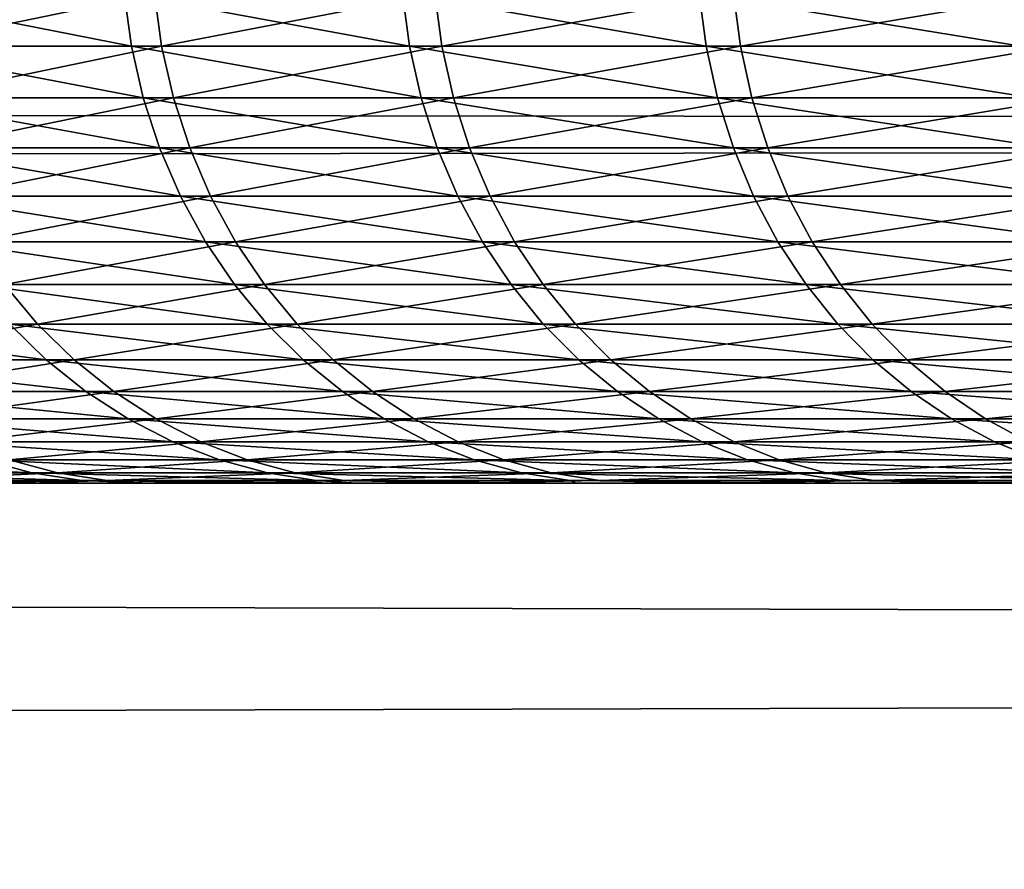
# Model space of a CAD drawing. Header units: millimetres. Extents: x -184 to 165, y -135 to 242.
# Tile 823 of 1056: x -108.002 to -107.548, y 0.022 to 0.414. Entities that reach past the tile are written whole.
import ezdxf

# ---------------------------------------------------------------- set-up
doc = ezdxf.new("R2010")
doc.units = ezdxf.units.MM
doc.header["$LTSCALE"] = 41.718519
for name, color, linetype in [('384', 7, 'CONTINUOUS'), ('386', 7, 'CONTINUOUS'), ('428', 7, 'CONTINUOUS'), ('440', 7, 'CONTINUOUS')]:
    doc.layers.add(name, color=color, linetype=linetype)

msp = doc.modelspace()

# ---------------------------------------------------------------- linework, layer by layer
at = {"layer": '384', "linetype": 'CONTINUOUS'}
for points in [[(-166.96832, 0.7076, 60), (-30.3233, 0.42605, 60), (-167.27284, 0.29533, 60), (-166.96832, 0.7076, 60)], [(-30.3233, 0.42605, 60), (-29.9692, -0.05802, 60), (-167.27284, 0.29533, 60), (-30.3233, 0.42605, 60)], [(-167.27284, 0.29533, 60), (-29.9692, -0.05802, 60), (-167.57487, -0.11876, 60), (-167.27284, 0.29533, 60)]]:
    msp.add_3dface(points, dxfattribs=at)
at = {"layer": '386', "linetype": 'CONTINUOUS'}
for points in [[(-30.22716, 0.29533, 63), (-30.53168, 0.7076, 63), (-167.1767, 0.42605, 63), (-30.22716, 0.29533, 63)], [(-30.22716, 0.29533, 63), (-167.1767, 0.42605, 63), (-167.5308, -0.05802, 63), (-30.22716, 0.29533, 63)], [(-29.92513, -0.11876, 63), (-30.22716, 0.29533, 63), (-167.5308, -0.05802, 63), (-29.92513, -0.11876, 63)]]:
    msp.add_3dface(points, dxfattribs=at)
at = {"layer": '428', "linetype": 'CONTINUOUS'}
for points in [[(-107.95383, 0.42584, 4.02293), (-108.07338, 0.42584, 3.73913), (-107.95056, 0.40154, 4.02149), (-107.95383, 0.42584, 4.02293)], [(-107.95056, 0.40154, 4.02149), (-108.07338, 0.42584, 3.73913), (-108.07006, 0.40154, 3.73779), (-107.95056, 0.40154, 4.02149)], [(-108.0604, 0.42584, -3.77115), (-107.93988, 0.42584, -4.05453), (-108.05709, 0.40154, -3.7698), (-108.0604, 0.42584, -3.77115)], [(-108.05709, 0.40154, -3.7698), (-107.93988, 0.42584, -4.05453), (-107.93661, 0.40154, -4.05308), (-108.05709, 0.40154, -3.7698)], [(-107.8256, 0.42584, 4.30292), (-107.95383, 0.42584, 4.02293), (-107.82238, 0.40154, 4.30138), (-107.8256, 0.42584, 4.30292)], [(-107.82238, 0.40154, 4.30138), (-107.95383, 0.42584, 4.02293), (-107.95056, 0.40154, 4.02149), (-107.82238, 0.40154, 4.30138)], [(-107.93988, 0.42584, -4.05453), (-107.81068, 0.42584, -4.33407), (-107.93661, 0.40154, -4.05308), (-107.93988, 0.42584, -4.05453)], [(-107.93661, 0.40154, -4.05308), (-107.81068, 0.42584, -4.33407), (-107.80746, 0.40154, -4.33252), (-107.93661, 0.40154, -4.05308)], [(-107.68881, 0.42584, 4.57882), (-107.8256, 0.42584, 4.30292), (-107.68564, 0.40154, 4.57718), (-107.68881, 0.42584, 4.57882)], [(-107.68564, 0.40154, 4.57718), (-107.8256, 0.42584, 4.30292), (-107.82238, 0.40154, 4.30138), (-107.68564, 0.40154, 4.57718)], [(-107.81068, 0.42584, -4.33407), (-107.67294, 0.42584, -4.6095), (-107.80746, 0.40154, -4.33252), (-107.81068, 0.42584, -4.33407)], [(-107.80746, 0.40154, -4.33252), (-107.67294, 0.42584, -4.6095), (-107.66977, 0.40154, -4.60785), (-107.80746, 0.40154, -4.33252)], [(-107.54359, 0.42584, 4.85038), (-107.68881, 0.42584, 4.57882), (-107.54047, 0.40154, 4.84865), (-107.54359, 0.42584, 4.85038)], [(-107.54047, 0.40154, 4.84865), (-107.68881, 0.42584, 4.57882), (-107.68564, 0.40154, 4.57718), (-107.54047, 0.40154, 4.84865)], [(-107.67294, 0.42584, -4.6095), (-107.52678, 0.42584, -4.88056), (-107.66977, 0.40154, -4.60785), (-107.67294, 0.42584, -4.6095)], [(-107.66977, 0.40154, -4.60785), (-107.52678, 0.42584, -4.88056), (-107.52367, 0.40154, -4.87881), (-107.66977, 0.40154, -4.60785)], [(-107.95056, 0.40154, 4.02149), (-108.07006, 0.40154, 3.73779), (-107.94513, 0.37771, 4.0191), (-107.95056, 0.40154, 4.02149)], [(-107.94513, 0.37771, 4.0191), (-108.07006, 0.40154, 3.73779), (-108.06456, 0.37771, 3.73557), (-107.94513, 0.37771, 4.0191)], [(-108.05709, 0.40154, -3.7698), (-107.93661, 0.40154, -4.05308), (-108.0516, 0.37771, -3.76756), (-108.05709, 0.40154, -3.7698)], [(-108.0516, 0.37771, -3.76756), (-107.93661, 0.40154, -4.05308), (-107.93119, 0.37771, -4.05068), (-108.0516, 0.37771, -3.76756)], [(-107.82238, 0.40154, 4.30138), (-107.95056, 0.40154, 4.02149), (-107.81702, 0.37771, 4.29882), (-107.82238, 0.40154, 4.30138)], [(-107.81702, 0.37771, 4.29882), (-107.95056, 0.40154, 4.02149), (-107.94513, 0.37771, 4.0191), (-107.81702, 0.37771, 4.29882)], [(-107.93661, 0.40154, -4.05308), (-107.80746, 0.40154, -4.33252), (-107.93119, 0.37771, -4.05068), (-107.93661, 0.40154, -4.05308)], [(-107.93119, 0.37771, -4.05068), (-107.80746, 0.40154, -4.33252), (-107.80211, 0.37771, -4.32995), (-107.93119, 0.37771, -4.05068)], [(-107.68564, 0.40154, 4.57718), (-107.82238, 0.40154, 4.30138), (-107.68036, 0.37771, 4.57446), (-107.68564, 0.40154, 4.57718)], [(-107.68036, 0.37771, 4.57446), (-107.82238, 0.40154, 4.30138), (-107.81702, 0.37771, 4.29882), (-107.68036, 0.37771, 4.57446)], [(-107.80746, 0.40154, -4.33252), (-107.66977, 0.40154, -4.60785), (-107.80211, 0.37771, -4.32995), (-107.80746, 0.40154, -4.33252)], [(-107.80211, 0.37771, -4.32995), (-107.66977, 0.40154, -4.60785), (-107.6645, 0.37771, -4.60512), (-107.80211, 0.37771, -4.32995)], [(-107.54047, 0.40154, 4.84865), (-107.68564, 0.40154, 4.57718), (-107.53528, 0.37771, 4.84577), (-107.54047, 0.40154, 4.84865)], [(-107.53528, 0.37771, 4.84577), (-107.68564, 0.40154, 4.57718), (-107.68036, 0.37771, 4.57446), (-107.53528, 0.37771, 4.84577)], [(-107.66977, 0.40154, -4.60785), (-107.52367, 0.40154, -4.87881), (-107.6645, 0.37771, -4.60512), (-107.66977, 0.40154, -4.60785)], [(-107.6645, 0.37771, -4.60512), (-107.52367, 0.40154, -4.87881), (-107.51848, 0.37771, -4.87592), (-107.6645, 0.37771, -4.60512)], [(-107.94513, 0.37771, 4.0191), (-108.06456, 0.37771, 3.73557), (-107.93758, 0.35458, 4.01579), (-107.94513, 0.37771, 4.0191)], [(-107.93758, 0.35458, 4.01579), (-108.06456, 0.37771, 3.73557), (-108.05691, 0.35458, 3.73249), (-107.93758, 0.35458, 4.01579)], [(-108.0516, 0.37771, -3.76756), (-107.93119, 0.37771, -4.05068), (-108.04396, 0.35458, -3.76445), (-108.0516, 0.37771, -3.76756)], [(-108.04396, 0.35458, -3.76445), (-107.93119, 0.37771, -4.05068), (-107.92365, 0.35458, -4.04733), (-108.04396, 0.35458, -3.76445)], [(-107.81702, 0.37771, 4.29882), (-107.94513, 0.37771, 4.0191), (-107.80957, 0.35458, 4.29527), (-107.81702, 0.37771, 4.29882)], [(-107.80957, 0.35458, 4.29527), (-107.94513, 0.37771, 4.0191), (-107.93758, 0.35458, 4.01579), (-107.80957, 0.35458, 4.29527)], [(-107.93119, 0.37771, -4.05068), (-107.80211, 0.37771, -4.32995), (-107.92365, 0.35458, -4.04733), (-107.93119, 0.37771, -4.05068)], [(-107.92365, 0.35458, -4.04733), (-107.80211, 0.37771, -4.32995), (-107.79468, 0.35458, -4.32638), (-107.92365, 0.35458, -4.04733)], [(-107.68036, 0.37771, 4.57446), (-107.81702, 0.37771, 4.29882), (-107.67303, 0.35458, 4.57069), (-107.68036, 0.37771, 4.57446)], [(-107.67303, 0.35458, 4.57069), (-107.81702, 0.37771, 4.29882), (-107.80957, 0.35458, 4.29527), (-107.67303, 0.35458, 4.57069)], [(-107.80211, 0.37771, -4.32995), (-107.6645, 0.37771, -4.60512), (-107.79468, 0.35458, -4.32638), (-107.80211, 0.37771, -4.32995)], [(-107.79468, 0.35458, -4.32638), (-107.6645, 0.37771, -4.60512), (-107.65718, 0.35458, -4.60132), (-107.79468, 0.35458, -4.32638)], [(-107.53528, 0.37771, 4.84577), (-107.68036, 0.37771, 4.57446), (-107.52807, 0.35458, 4.84176), (-107.53528, 0.37771, 4.84577)], [(-107.52807, 0.35458, 4.84176), (-107.68036, 0.37771, 4.57446), (-107.67303, 0.35458, 4.57069), (-107.52807, 0.35458, 4.84176)], [(-107.6645, 0.37771, -4.60512), (-107.51848, 0.37771, -4.87592), (-107.65718, 0.35458, -4.60132), (-107.6645, 0.37771, -4.60512)], [(-107.65718, 0.35458, -4.60132), (-107.51848, 0.37771, -4.87592), (-107.51129, 0.35458, -4.87189), (-107.65718, 0.35458, -4.60132)], [(-107.93758, 0.35458, 4.01579), (-108.05691, 0.35458, 3.73249), (-107.92798, 0.33237, 4.01157), (-107.93758, 0.35458, 4.01579)], [(-107.92798, 0.33237, 4.01157), (-108.05691, 0.35458, 3.73249), (-108.04719, 0.33237, 3.72857), (-107.92798, 0.33237, 4.01157)], [(-108.04396, 0.35458, -3.76445), (-107.92365, 0.35458, -4.04733), (-108.03425, 0.33237, -3.7605), (-108.04396, 0.35458, -3.76445)], [(-108.03425, 0.33237, -3.7605), (-107.92365, 0.35458, -4.04733), (-107.91407, 0.33237, -4.04308), (-108.03425, 0.33237, -3.7605)], [(-107.80957, 0.35458, 4.29527), (-107.93758, 0.35458, 4.01579), (-107.80012, 0.33237, 4.29077), (-107.80957, 0.35458, 4.29527)], [(-107.80012, 0.33237, 4.29077), (-107.93758, 0.35458, 4.01579), (-107.92798, 0.33237, 4.01157), (-107.80012, 0.33237, 4.29077)], [(-107.92365, 0.35458, -4.04733), (-107.79468, 0.35458, -4.32638), (-107.91407, 0.33237, -4.04308), (-107.92365, 0.35458, -4.04733)], [(-107.91407, 0.33237, -4.04308), (-107.79468, 0.35458, -4.32638), (-107.78524, 0.33237, -4.32183), (-107.91407, 0.33237, -4.04308)], [(-107.67303, 0.35458, 4.57069), (-107.80957, 0.35458, 4.29527), (-107.66371, 0.33237, 4.56589), (-107.67303, 0.35458, 4.57069)], [(-107.66371, 0.33237, 4.56589), (-107.80957, 0.35458, 4.29527), (-107.80012, 0.33237, 4.29077), (-107.66371, 0.33237, 4.56589)], [(-107.79468, 0.35458, -4.32638), (-107.65718, 0.35458, -4.60132), (-107.78524, 0.33237, -4.32183), (-107.79468, 0.35458, -4.32638)], [(-107.78524, 0.33237, -4.32183), (-107.65718, 0.35458, -4.60132), (-107.64789, 0.33237, -4.59649), (-107.78524, 0.33237, -4.32183)], [(-107.52807, 0.35458, 4.84176), (-107.67303, 0.35458, 4.57069), (-107.5189, 0.33237, 4.83668), (-107.52807, 0.35458, 4.84176)], [(-107.5189, 0.33237, 4.83668), (-107.67303, 0.35458, 4.57069), (-107.66371, 0.33237, 4.56589), (-107.5189, 0.33237, 4.83668)], [(-107.65718, 0.35458, -4.60132), (-107.51129, 0.35458, -4.87189), (-107.64789, 0.33237, -4.59649), (-107.65718, 0.35458, -4.60132)], [(-107.64789, 0.33237, -4.59649), (-107.51129, 0.35458, -4.87189), (-107.50214, 0.33237, -4.86678), (-107.64789, 0.33237, -4.59649)], [(-107.92798, 0.33237, 4.01157), (-108.04719, 0.33237, 3.72857), (-107.91644, 0.31129, 4.0065), (-107.92798, 0.33237, 4.01157)], [(-107.91644, 0.31129, 4.0065), (-108.04719, 0.33237, 3.72857), (-108.0355, 0.31129, 3.72386), (-107.91644, 0.31129, 4.0065)], [(-108.03425, 0.33237, -3.7605), (-107.91407, 0.33237, -4.04308), (-108.02258, 0.31129, -3.75574), (-108.03425, 0.33237, -3.7605)], [(-108.02258, 0.31129, -3.75574), (-107.91407, 0.33237, -4.04308), (-107.90255, 0.31129, -4.03797), (-108.02258, 0.31129, -3.75574)], [(-107.80012, 0.33237, 4.29077), (-107.92798, 0.33237, 4.01157), (-107.78874, 0.31129, 4.28534), (-107.80012, 0.33237, 4.29077)], [(-107.78874, 0.31129, 4.28534), (-107.92798, 0.33237, 4.01157), (-107.91644, 0.31129, 4.0065), (-107.78874, 0.31129, 4.28534)], [(-107.91407, 0.33237, -4.04308), (-107.78524, 0.33237, -4.32183), (-107.90255, 0.31129, -4.03797), (-107.91407, 0.33237, -4.04308)], [(-107.90255, 0.31129, -4.03797), (-107.78524, 0.33237, -4.32183), (-107.77388, 0.31129, -4.31637), (-107.90255, 0.31129, -4.03797)], [(-107.66371, 0.33237, 4.56589), (-107.80012, 0.33237, 4.29077), (-107.65251, 0.31129, 4.56012), (-107.66371, 0.33237, 4.56589)], [(-107.65251, 0.31129, 4.56012), (-107.80012, 0.33237, 4.29077), (-107.78874, 0.31129, 4.28534), (-107.65251, 0.31129, 4.56012)], [(-107.78524, 0.33237, -4.32183), (-107.64789, 0.33237, -4.59649), (-107.77388, 0.31129, -4.31637), (-107.78524, 0.33237, -4.32183)], [(-107.77388, 0.31129, -4.31637), (-107.64789, 0.33237, -4.59649), (-107.6367, 0.31129, -4.59067), (-107.77388, 0.31129, -4.31637)], [(-107.5189, 0.33237, 4.83668), (-107.66371, 0.33237, 4.56589), (-107.50788, 0.31129, 4.83057), (-107.5189, 0.33237, 4.83668)], [(-107.50788, 0.31129, 4.83057), (-107.66371, 0.33237, 4.56589), (-107.65251, 0.31129, 4.56012), (-107.50788, 0.31129, 4.83057)], [(-107.64789, 0.33237, -4.59649), (-107.50214, 0.33237, -4.86678), (-107.6367, 0.31129, -4.59067), (-107.64789, 0.33237, -4.59649)], [(-107.6367, 0.31129, -4.59067), (-107.50214, 0.33237, -4.86678), (-107.49114, 0.31129, -4.86062), (-107.6367, 0.31129, -4.59067)], [(-107.91644, 0.31129, 4.0065), (-108.0355, 0.31129, 3.72386), (-107.90306, 0.29155, 4.00062), (-107.91644, 0.31129, 4.0065)], [(-107.90306, 0.29155, 4.00062), (-108.0355, 0.31129, 3.72386), (-108.02195, 0.29155, 3.71839), (-107.90306, 0.29155, 4.00062)], [(-108.02258, 0.31129, -3.75574), (-107.90255, 0.31129, -4.03797), (-108.00905, 0.29155, -3.75023), (-108.02258, 0.31129, -3.75574)], [(-108.00905, 0.29155, -3.75023), (-107.90255, 0.31129, -4.03797), (-107.88919, 0.29155, -4.03205), (-108.00905, 0.29155, -3.75023)], [(-107.78874, 0.31129, 4.28534), (-107.91644, 0.31129, 4.0065), (-107.77555, 0.29155, 4.27905), (-107.78874, 0.31129, 4.28534)], [(-107.77555, 0.29155, 4.27905), (-107.91644, 0.31129, 4.0065), (-107.90306, 0.29155, 4.00062), (-107.77555, 0.29155, 4.27905)], [(-107.90255, 0.31129, -4.03797), (-107.77388, 0.31129, -4.31637), (-107.88919, 0.29155, -4.03205), (-107.90255, 0.31129, -4.03797)], [(-107.88919, 0.29155, -4.03205), (-107.77388, 0.31129, -4.31637), (-107.76071, 0.29155, -4.31004), (-107.88919, 0.29155, -4.03205)], [(-107.65251, 0.31129, 4.56012), (-107.78874, 0.31129, 4.28534), (-107.63952, 0.29155, 4.55342), (-107.65251, 0.31129, 4.56012)], [(-107.63952, 0.29155, 4.55342), (-107.78874, 0.31129, 4.28534), (-107.77555, 0.29155, 4.27905), (-107.63952, 0.29155, 4.55342)], [(-107.77388, 0.31129, -4.31637), (-107.6367, 0.31129, -4.59067), (-107.76071, 0.29155, -4.31004), (-107.77388, 0.31129, -4.31637)], [(-107.76071, 0.29155, -4.31004), (-107.6367, 0.31129, -4.59067), (-107.62373, 0.29155, -4.58394), (-107.76071, 0.29155, -4.31004)], [(-107.50788, 0.31129, 4.83057), (-107.65251, 0.31129, 4.56012), (-107.4951, 0.29155, 4.82348), (-107.50788, 0.31129, 4.83057)], [(-107.4951, 0.29155, 4.82348), (-107.65251, 0.31129, 4.56012), (-107.63952, 0.29155, 4.55342), (-107.4951, 0.29155, 4.82348)], [(-107.6367, 0.31129, -4.59067), (-107.49114, 0.31129, -4.86062), (-107.62373, 0.29155, -4.58394), (-107.6367, 0.31129, -4.59067)], [(-107.62373, 0.29155, -4.58394), (-107.49114, 0.31129, -4.86062), (-107.47839, 0.29155, -4.85349), (-107.62373, 0.29155, -4.58394)], [(-108.10472, 0.27334, -3.45912), (-108.00905, 0.29155, -3.75023), (-107.99378, 0.27334, -3.74402), (-108.10472, 0.27334, -3.45912)], [(-107.90306, 0.29155, 4.00062), (-108.02195, 0.29155, 3.71839), (-107.88798, 0.27334, 3.99399), (-107.90306, 0.29155, 4.00062)], [(-107.88798, 0.27334, 3.99399), (-108.02195, 0.29155, 3.71839), (-108.00666, 0.27334, 3.71223), (-107.88798, 0.27334, 3.99399)], [(-108.00905, 0.29155, -3.75023), (-107.88919, 0.29155, -4.03205), (-107.99378, 0.27334, -3.74402), (-108.00905, 0.29155, -3.75023)], [(-107.99378, 0.27334, -3.74402), (-107.88919, 0.29155, -4.03205), (-107.87413, 0.27334, -4.02536), (-107.99378, 0.27334, -3.74402)], [(-107.77555, 0.29155, 4.27905), (-107.90306, 0.29155, 4.00062), (-107.76067, 0.27334, 4.27196), (-107.77555, 0.29155, 4.27905)], [(-107.76067, 0.27334, 4.27196), (-107.90306, 0.29155, 4.00062), (-107.88798, 0.27334, 3.99399), (-107.76067, 0.27334, 4.27196)], [(-107.88919, 0.29155, -4.03205), (-107.76071, 0.29155, -4.31004), (-107.87413, 0.27334, -4.02536), (-107.88919, 0.29155, -4.03205)], [(-107.87413, 0.27334, -4.02536), (-107.76071, 0.29155, -4.31004), (-107.74586, 0.27334, -4.30289), (-107.87413, 0.27334, -4.02536)], [(-107.63952, 0.29155, 4.55342), (-107.77555, 0.29155, 4.27905), (-107.62487, 0.27334, 4.54588), (-107.63952, 0.29155, 4.55342)], [(-107.62487, 0.27334, 4.54588), (-107.77555, 0.29155, 4.27905), (-107.76067, 0.27334, 4.27196), (-107.62487, 0.27334, 4.54588)], [(-107.76071, 0.29155, -4.31004), (-107.62373, 0.29155, -4.58394), (-107.74586, 0.27334, -4.30289), (-107.76071, 0.29155, -4.31004)], [(-107.74586, 0.27334, -4.30289), (-107.62373, 0.29155, -4.58394), (-107.60911, 0.27334, -4.57634), (-107.74586, 0.27334, -4.30289)], [(-107.4951, 0.29155, 4.82348), (-107.63952, 0.29155, 4.55342), (-107.48069, 0.27334, 4.81548), (-107.4951, 0.29155, 4.82348)], [(-107.48069, 0.27334, 4.81548), (-107.63952, 0.29155, 4.55342), (-107.62487, 0.27334, 4.54588), (-107.48069, 0.27334, 4.81548)], [(-107.62373, 0.29155, -4.58394), (-107.47839, 0.29155, -4.85349), (-107.60911, 0.27334, -4.57634), (-107.62373, 0.29155, -4.58394)], [(-107.60911, 0.27334, -4.57634), (-107.47839, 0.29155, -4.85349), (-107.464, 0.27334, -4.84545), (-107.60911, 0.27334, -4.57634)], [(-108.00666, 0.27334, 3.71223), (-108.11662, 0.27334, 3.42695), (-107.9898, 0.25684, 3.70543), (-108.00666, 0.27334, 3.71223)], [(-107.9898, 0.25684, 3.70543), (-108.11662, 0.27334, 3.42695), (-108.09955, 0.25684, 3.42067), (-107.9898, 0.25684, 3.70543)], [(-108.10472, 0.27334, -3.45912), (-107.99378, 0.27334, -3.74402), (-108.08767, 0.25684, -3.45278), (-108.10472, 0.27334, -3.45912)], [(-108.08767, 0.25684, -3.45278), (-107.99378, 0.27334, -3.74402), (-107.97694, 0.25684, -3.73716), (-108.08767, 0.25684, -3.45278)], [(-107.88798, 0.27334, 3.99399), (-108.00666, 0.27334, 3.71223), (-107.87133, 0.25684, 3.98667), (-107.88798, 0.27334, 3.99399)], [(-107.87133, 0.25684, 3.98667), (-108.00666, 0.27334, 3.71223), (-107.9898, 0.25684, 3.70543), (-107.87133, 0.25684, 3.98667)], [(-107.99378, 0.27334, -3.74402), (-107.87413, 0.27334, -4.02536), (-107.97694, 0.25684, -3.73716), (-107.99378, 0.27334, -3.74402)], [(-107.97694, 0.25684, -3.73716), (-107.87413, 0.27334, -4.02536), (-107.8575, 0.25684, -4.01799), (-107.97694, 0.25684, -3.73716)], [(-107.76067, 0.27334, 4.27196), (-107.88798, 0.27334, 3.99399), (-107.74426, 0.25684, 4.26413), (-107.76067, 0.27334, 4.27196)], [(-107.74426, 0.25684, 4.26413), (-107.88798, 0.27334, 3.99399), (-107.87133, 0.25684, 3.98667), (-107.74426, 0.25684, 4.26413)], [(-107.87413, 0.27334, -4.02536), (-107.74586, 0.27334, -4.30289), (-107.8575, 0.25684, -4.01799), (-107.87413, 0.27334, -4.02536)], [(-107.8575, 0.25684, -4.01799), (-107.74586, 0.27334, -4.30289), (-107.72947, 0.25684, -4.29501), (-107.8575, 0.25684, -4.01799)], [(-107.62487, 0.27334, 4.54588), (-107.76067, 0.27334, 4.27196), (-107.6087, 0.25684, 4.53755), (-107.62487, 0.27334, 4.54588)], [(-107.6087, 0.25684, 4.53755), (-107.76067, 0.27334, 4.27196), (-107.74426, 0.25684, 4.26413), (-107.6087, 0.25684, 4.53755)], [(-107.74586, 0.27334, -4.30289), (-107.60911, 0.27334, -4.57634), (-107.72947, 0.25684, -4.29501), (-107.74586, 0.27334, -4.30289)], [(-107.72947, 0.25684, -4.29501), (-107.60911, 0.27334, -4.57634), (-107.59297, 0.25684, -4.56796), (-107.72947, 0.25684, -4.29501)], [(-107.48069, 0.27334, 4.81548), (-107.62487, 0.27334, 4.54588), (-107.46479, 0.25684, 4.80666), (-107.48069, 0.27334, 4.81548)], [(-107.46479, 0.25684, 4.80666), (-107.62487, 0.27334, 4.54588), (-107.6087, 0.25684, 4.53755), (-107.46479, 0.25684, 4.80666)], [(-107.60911, 0.27334, -4.57634), (-107.464, 0.27334, -4.84545), (-107.59297, 0.25684, -4.56796), (-107.60911, 0.27334, -4.57634)], [(-107.59297, 0.25684, -4.56796), (-107.464, 0.27334, -4.84545), (-107.44813, 0.25684, -4.83657), (-107.59297, 0.25684, -4.56796)], [(-107.9898, 0.25684, 3.70543), (-108.09955, 0.25684, 3.42067), (-107.97151, 0.2422, 3.69806), (-107.9898, 0.25684, 3.70543)], [(-107.97151, 0.2422, 3.69806), (-108.09955, 0.25684, 3.42067), (-108.08104, 0.2422, 3.41387), (-107.97151, 0.2422, 3.69806)], [(-108.08767, 0.25684, -3.45278), (-107.97694, 0.25684, -3.73716), (-108.06919, 0.2422, -3.44591), (-108.08767, 0.25684, -3.45278)], [(-108.06919, 0.2422, -3.44591), (-107.97694, 0.25684, -3.73716), (-107.95868, 0.2422, -3.72972), (-108.06919, 0.2422, -3.44591)], [(-107.87133, 0.25684, 3.98667), (-107.9898, 0.25684, 3.70543), (-107.85328, 0.2422, 3.97874), (-107.87133, 0.25684, 3.98667)], [(-107.85328, 0.2422, 3.97874), (-107.9898, 0.25684, 3.70543), (-107.97151, 0.2422, 3.69806), (-107.85328, 0.2422, 3.97874)], [(-107.97694, 0.25684, -3.73716), (-107.8575, 0.25684, -4.01799), (-107.95868, 0.2422, -3.72972), (-107.97694, 0.25684, -3.73716)], [(-107.95868, 0.2422, -3.72972), (-107.8575, 0.25684, -4.01799), (-107.83948, 0.2422, -4.00999), (-107.95868, 0.2422, -3.72972)], [(-107.74426, 0.25684, 4.26413), (-107.87133, 0.25684, 3.98667), (-107.72646, 0.2422, 4.25565), (-107.74426, 0.25684, 4.26413)], [(-107.72646, 0.2422, 4.25565), (-107.87133, 0.25684, 3.98667), (-107.85328, 0.2422, 3.97874), (-107.72646, 0.2422, 4.25565)], [(-107.8575, 0.25684, -4.01799), (-107.72947, 0.25684, -4.29501), (-107.83948, 0.2422, -4.00999), (-107.8575, 0.25684, -4.01799)], [(-107.83948, 0.2422, -4.00999), (-107.72947, 0.25684, -4.29501), (-107.7117, 0.2422, -4.28646), (-107.83948, 0.2422, -4.00999)], [(-107.6087, 0.25684, 4.53755), (-107.74426, 0.25684, 4.26413), (-107.59117, 0.2422, 4.52852), (-107.6087, 0.25684, 4.53755)], [(-107.59117, 0.2422, 4.52852), (-107.74426, 0.25684, 4.26413), (-107.72646, 0.2422, 4.25565), (-107.59117, 0.2422, 4.52852)], [(-107.72947, 0.25684, -4.29501), (-107.59297, 0.25684, -4.56796), (-107.7117, 0.2422, -4.28646), (-107.72947, 0.25684, -4.29501)], [(-107.7117, 0.2422, -4.28646), (-107.59297, 0.25684, -4.56796), (-107.57547, 0.2422, -4.55887), (-107.7117, 0.2422, -4.28646)], [(-107.46479, 0.25684, 4.80666), (-107.6087, 0.25684, 4.53755), (-107.44755, 0.2422, 4.7971), (-107.46479, 0.25684, 4.80666)], [(-107.44755, 0.2422, 4.7971), (-107.6087, 0.25684, 4.53755), (-107.59117, 0.2422, 4.52852), (-107.44755, 0.2422, 4.7971)], [(-107.59297, 0.25684, -4.56796), (-107.44813, 0.25684, -4.83657), (-107.57547, 0.2422, -4.55887), (-107.59297, 0.25684, -4.56796)], [(-107.57547, 0.2422, -4.55887), (-107.44813, 0.25684, -4.83657), (-107.43092, 0.2422, -4.82695), (-107.57547, 0.2422, -4.55887)], [(-107.97151, 0.2422, 3.69806), (-108.08104, 0.2422, 3.41387), (-107.95198, 0.22957, 3.69018), (-107.97151, 0.2422, 3.69806)], [(-107.95198, 0.22957, 3.69018), (-108.08104, 0.2422, 3.41387), (-108.06128, 0.22957, 3.4066), (-107.95198, 0.22957, 3.69018)], [(-108.06919, 0.2422, -3.44591), (-107.95868, 0.2422, -3.72972), (-108.04945, 0.22957, -3.43857), (-108.06919, 0.2422, -3.44591)], [(-108.04945, 0.22957, -3.43857), (-107.95868, 0.2422, -3.72972), (-107.93918, 0.22957, -3.72178), (-108.04945, 0.22957, -3.43857)], [(-107.85328, 0.2422, 3.97874), (-107.97151, 0.2422, 3.69806), (-107.834, 0.22957, 3.97027), (-107.85328, 0.2422, 3.97874)], [(-107.834, 0.22957, 3.97027), (-107.97151, 0.2422, 3.69806), (-107.95198, 0.22957, 3.69018), (-107.834, 0.22957, 3.97027)], [(-107.95868, 0.2422, -3.72972), (-107.83948, 0.2422, -4.00999), (-107.93918, 0.22957, -3.72178), (-107.95868, 0.2422, -3.72972)], [(-107.93918, 0.22957, -3.72178), (-107.83948, 0.2422, -4.00999), (-107.82023, 0.22957, -4.00145), (-107.93918, 0.22957, -3.72178)], [(-107.72646, 0.2422, 4.25565), (-107.85328, 0.2422, 3.97874), (-107.70745, 0.22957, 4.24659), (-107.72646, 0.2422, 4.25565)], [(-107.70745, 0.22957, 4.24659), (-107.85328, 0.2422, 3.97874), (-107.834, 0.22957, 3.97027), (-107.70745, 0.22957, 4.24659)], [(-107.83948, 0.2422, -4.00999), (-107.7117, 0.2422, -4.28646), (-107.82023, 0.22957, -4.00145), (-107.83948, 0.2422, -4.00999)], [(-107.82023, 0.22957, -4.00145), (-107.7117, 0.2422, -4.28646), (-107.69273, 0.22957, -4.27734), (-107.82023, 0.22957, -4.00145)], [(-107.59117, 0.2422, 4.52852), (-107.72646, 0.2422, 4.25565), (-107.57245, 0.22957, 4.51888), (-107.59117, 0.2422, 4.52852)], [(-107.57245, 0.22957, 4.51888), (-107.72646, 0.2422, 4.25565), (-107.70745, 0.22957, 4.24659), (-107.57245, 0.22957, 4.51888)], [(-107.7117, 0.2422, -4.28646), (-107.57547, 0.2422, -4.55887), (-107.69273, 0.22957, -4.27734), (-107.7117, 0.2422, -4.28646)], [(-107.69273, 0.22957, -4.27734), (-107.57547, 0.2422, -4.55887), (-107.55679, 0.22957, -4.54916), (-107.69273, 0.22957, -4.27734)], [(-107.44755, 0.2422, 4.7971), (-107.59117, 0.2422, 4.52852), (-107.42913, 0.22957, 4.78688), (-107.44755, 0.2422, 4.7971)], [(-107.42913, 0.22957, 4.78688), (-107.59117, 0.2422, 4.52852), (-107.57245, 0.22957, 4.51888), (-107.42913, 0.22957, 4.78688)], [(-107.57547, 0.2422, -4.55887), (-107.43092, 0.2422, -4.82695), (-107.55679, 0.22957, -4.54916), (-107.57547, 0.2422, -4.55887)], [(-107.55679, 0.22957, -4.54916), (-107.43092, 0.2422, -4.82695), (-107.41254, 0.22957, -4.81667), (-107.55679, 0.22957, -4.54916)], [(-107.95198, 0.22957, 3.69018), (-108.06128, 0.22957, 3.4066), (-107.93139, 0.21906, 3.68188), (-107.95198, 0.22957, 3.69018)], [(-107.93139, 0.21906, 3.68188), (-108.06128, 0.22957, 3.4066), (-108.04045, 0.21906, 3.39893), (-107.93139, 0.21906, 3.68188)], [(-108.04945, 0.22957, -3.43857), (-107.93918, 0.22957, -3.72178), (-108.02865, 0.21906, -3.43084), (-108.04945, 0.22957, -3.43857)], [(-108.02865, 0.21906, -3.43084), (-107.93918, 0.22957, -3.72178), (-107.91862, 0.21906, -3.71341), (-108.02865, 0.21906, -3.43084)], [(-107.834, 0.22957, 3.97027), (-107.95198, 0.22957, 3.69018), (-107.81368, 0.21906, 3.96134), (-107.834, 0.22957, 3.97027)], [(-107.81368, 0.21906, 3.96134), (-107.95198, 0.22957, 3.69018), (-107.93139, 0.21906, 3.68188), (-107.81368, 0.21906, 3.96134)], [(-107.93918, 0.22957, -3.72178), (-107.82023, 0.22957, -4.00145), (-107.91862, 0.21906, -3.71341), (-107.93918, 0.22957, -3.72178)], [(-107.91862, 0.21906, -3.71341), (-107.82023, 0.22957, -4.00145), (-107.79994, 0.21906, -3.99245), (-107.91862, 0.21906, -3.71341)], [(-107.70745, 0.22957, 4.24659), (-107.834, 0.22957, 3.97027), (-107.68741, 0.21906, 4.23703), (-107.70745, 0.22957, 4.24659)], [(-107.68741, 0.21906, 4.23703), (-107.834, 0.22957, 3.97027), (-107.81368, 0.21906, 3.96134), (-107.68741, 0.21906, 4.23703)], [(-107.82023, 0.22957, -4.00145), (-107.69273, 0.22957, -4.27734), (-107.79994, 0.21906, -3.99245), (-107.82023, 0.22957, -4.00145)], [(-107.79994, 0.21906, -3.99245), (-107.69273, 0.22957, -4.27734), (-107.67272, 0.21906, -4.26771), (-107.79994, 0.21906, -3.99245)], [(-107.57245, 0.22957, 4.51888), (-107.70745, 0.22957, 4.24659), (-107.55272, 0.21906, 4.50871), (-107.57245, 0.22957, 4.51888)], [(-107.55272, 0.21906, 4.50871), (-107.70745, 0.22957, 4.24659), (-107.68741, 0.21906, 4.23703), (-107.55272, 0.21906, 4.50871)], [(-107.69273, 0.22957, -4.27734), (-107.55679, 0.22957, -4.54916), (-107.67272, 0.21906, -4.26771), (-107.69273, 0.22957, -4.27734)], [(-107.67272, 0.21906, -4.26771), (-107.55679, 0.22957, -4.54916), (-107.53709, 0.21906, -4.53893), (-107.67272, 0.21906, -4.26771)], [(-107.42913, 0.22957, 4.78688), (-107.57245, 0.22957, 4.51888), (-107.40972, 0.21906, 4.77611), (-107.42913, 0.22957, 4.78688)], [(-107.40972, 0.21906, 4.77611), (-107.57245, 0.22957, 4.51888), (-107.55272, 0.21906, 4.50871), (-107.40972, 0.21906, 4.77611)], [(-107.55679, 0.22957, -4.54916), (-107.41254, 0.22957, -4.81667), (-107.53709, 0.21906, -4.53893), (-107.55679, 0.22957, -4.54916)], [(-107.93139, 0.21906, 3.68188), (-108.04045, 0.21906, 3.39893), (-107.90995, 0.21078, 3.67323), (-107.93139, 0.21906, 3.68188)], [(-107.90995, 0.21078, 3.67323), (-108.04045, 0.21906, 3.39893), (-108.01875, 0.21078, 3.39095), (-107.90995, 0.21078, 3.67323)], [(-108.02865, 0.21906, -3.43084), (-107.91862, 0.21906, -3.71341), (-108.00698, 0.21078, -3.42278), (-108.02865, 0.21906, -3.43084)], [(-108.00698, 0.21078, -3.42278), (-107.91862, 0.21906, -3.71341), (-107.8972, 0.21078, -3.70469), (-108.00698, 0.21078, -3.42278)], [(-107.81368, 0.21906, 3.96134), (-107.93139, 0.21906, 3.68188), (-107.79251, 0.21078, 3.95203), (-107.81368, 0.21906, 3.96134)], [(-107.79251, 0.21078, 3.95203), (-107.93139, 0.21906, 3.68188), (-107.90995, 0.21078, 3.67323), (-107.79251, 0.21078, 3.95203)], [(-107.91862, 0.21906, -3.71341), (-107.79994, 0.21906, -3.99245), (-107.8972, 0.21078, -3.70469), (-107.91862, 0.21906, -3.71341)], [(-107.8972, 0.21078, -3.70469), (-107.79994, 0.21906, -3.99245), (-107.7788, 0.21078, -3.98308), (-107.8972, 0.21078, -3.70469)], [(-107.68741, 0.21906, 4.23703), (-107.81368, 0.21906, 3.96134), (-107.66654, 0.21078, 4.22708), (-107.68741, 0.21906, 4.23703)], [(-107.66654, 0.21078, 4.22708), (-107.81368, 0.21906, 3.96134), (-107.79251, 0.21078, 3.95203), (-107.66654, 0.21078, 4.22708)], [(-107.79994, 0.21906, -3.99245), (-107.67272, 0.21906, -4.26771), (-107.7788, 0.21078, -3.98308), (-107.79994, 0.21906, -3.99245)], [(-107.7788, 0.21078, -3.98308), (-107.67272, 0.21906, -4.26771), (-107.65189, 0.21078, -4.25769), (-107.7788, 0.21078, -3.98308)], [(-107.55272, 0.21906, 4.50871), (-107.68741, 0.21906, 4.23703), (-107.53216, 0.21078, 4.49813), (-107.55272, 0.21906, 4.50871)], [(-107.53216, 0.21078, 4.49813), (-107.68741, 0.21906, 4.23703), (-107.66654, 0.21078, 4.22708), (-107.53216, 0.21078, 4.49813)], [(-107.67272, 0.21906, -4.26771), (-107.53709, 0.21906, -4.53893), (-107.65189, 0.21078, -4.25769), (-107.67272, 0.21906, -4.26771)], [(-107.65189, 0.21078, -4.25769), (-107.53709, 0.21906, -4.53893), (-107.51657, 0.21078, -4.52827), (-107.65189, 0.21078, -4.25769)], [(-107.40972, 0.21906, 4.77611), (-107.55272, 0.21906, 4.50871), (-107.3895, 0.21078, 4.7649), (-107.40972, 0.21906, 4.77611)], [(-107.3895, 0.21078, 4.7649), (-107.55272, 0.21906, 4.50871), (-107.53216, 0.21078, 4.49813), (-107.3895, 0.21078, 4.7649)], [(-108.01875, 0.21078, 3.39095), (-108.1188, 0.21078, 3.10545), (-107.99639, 0.20481, 3.38273), (-108.01875, 0.21078, 3.39095)], [(-107.99639, 0.20481, 3.38273), (-108.1188, 0.21078, 3.10545), (-108.0962, 0.20481, 3.09792), (-107.99639, 0.20481, 3.38273)], [(-108.08544, 0.20481, -3.13002), (-108.00698, 0.21078, -3.42278), (-107.98465, 0.20481, -3.41448), (-108.08544, 0.20481, -3.13002)], [(-107.90995, 0.21078, 3.67323), (-108.01875, 0.21078, 3.39095), (-107.88786, 0.20481, 3.66433), (-107.90995, 0.21078, 3.67323)], [(-107.88786, 0.20481, 3.66433), (-108.01875, 0.21078, 3.39095), (-107.99639, 0.20481, 3.38273), (-107.88786, 0.20481, 3.66433)], [(-108.00698, 0.21078, -3.42278), (-107.8972, 0.21078, -3.70469), (-107.98465, 0.20481, -3.41448), (-108.00698, 0.21078, -3.42278)], [(-107.98465, 0.20481, -3.41448), (-107.8972, 0.21078, -3.70469), (-107.87514, 0.20481, -3.6957), (-107.98465, 0.20481, -3.41448)], [(-107.79251, 0.21078, 3.95203), (-107.90995, 0.21078, 3.67323), (-107.7707, 0.20481, 3.94245), (-107.79251, 0.21078, 3.95203)], [(-107.7707, 0.20481, 3.94245), (-107.90995, 0.21078, 3.67323), (-107.88786, 0.20481, 3.66433), (-107.7707, 0.20481, 3.94245)], [(-107.8972, 0.21078, -3.70469), (-107.7788, 0.21078, -3.98308), (-107.87514, 0.20481, -3.6957), (-107.8972, 0.21078, -3.70469)], [(-107.87514, 0.20481, -3.6957), (-107.7788, 0.21078, -3.98308), (-107.75703, 0.20481, -3.97342), (-107.87514, 0.20481, -3.6957)], [(-107.66654, 0.21078, 4.22708), (-107.79251, 0.21078, 3.95203), (-107.64504, 0.20481, 4.21683), (-107.66654, 0.21078, 4.22708)], [(-107.64504, 0.20481, 4.21683), (-107.79251, 0.21078, 3.95203), (-107.7707, 0.20481, 3.94245), (-107.64504, 0.20481, 4.21683)], [(-107.7788, 0.21078, -3.98308), (-107.65189, 0.21078, -4.25769), (-107.75703, 0.20481, -3.97342), (-107.7788, 0.21078, -3.98308)], [(-107.75703, 0.20481, -3.97342), (-107.65189, 0.21078, -4.25769), (-107.63042, 0.20481, -4.24737), (-107.75703, 0.20481, -3.97342)], [(-107.53216, 0.21078, 4.49813), (-107.66654, 0.21078, 4.22708), (-107.51099, 0.20481, 4.48722), (-107.53216, 0.21078, 4.49813)], [(-107.51099, 0.20481, 4.48722), (-107.66654, 0.21078, 4.22708), (-107.64504, 0.20481, 4.21683), (-107.51099, 0.20481, 4.48722)], [(-107.65189, 0.21078, -4.25769), (-107.51657, 0.21078, -4.52827), (-107.63042, 0.20481, -4.24737), (-107.65189, 0.21078, -4.25769)], [(-107.63042, 0.20481, -4.24737), (-107.51657, 0.21078, -4.52827), (-107.49543, 0.20481, -4.51728), (-107.63042, 0.20481, -4.24737)], [(-107.99639, 0.20481, 3.38273), (-108.0962, 0.20481, 3.09792), (-107.97359, 0.2012, 3.37434), (-107.99639, 0.20481, 3.38273)], [(-107.97359, 0.2012, 3.37434), (-108.0962, 0.20481, 3.09792), (-108.07315, 0.2012, 3.09024), (-107.97359, 0.2012, 3.37434)], [(-108.08544, 0.20481, -3.13002), (-107.98465, 0.20481, -3.41448), (-108.06242, 0.2012, -3.12226), (-108.08544, 0.20481, -3.13002)], [(-108.06242, 0.2012, -3.12226), (-107.98465, 0.20481, -3.41448), (-107.96188, 0.2012, -3.40601), (-108.06242, 0.2012, -3.12226)], [(-107.88786, 0.20481, 3.66433), (-107.99639, 0.20481, 3.38273), (-107.86533, 0.2012, 3.65524), (-107.88786, 0.20481, 3.66433)], [(-107.86533, 0.2012, 3.65524), (-107.99639, 0.20481, 3.38273), (-107.97359, 0.2012, 3.37434), (-107.86533, 0.2012, 3.65524)], [(-107.98465, 0.20481, -3.41448), (-107.87514, 0.20481, -3.6957), (-107.96188, 0.2012, -3.40601), (-107.98465, 0.20481, -3.41448)], [(-107.96188, 0.2012, -3.40601), (-107.87514, 0.20481, -3.6957), (-107.85264, 0.2012, -3.68654), (-107.96188, 0.2012, -3.40601)], [(-107.7707, 0.20481, 3.94245), (-107.88786, 0.20481, 3.66433), (-107.74846, 0.2012, 3.93268), (-107.7707, 0.20481, 3.94245)], [(-107.74846, 0.2012, 3.93268), (-107.88786, 0.20481, 3.66433), (-107.86533, 0.2012, 3.65524), (-107.74846, 0.2012, 3.93268)], [(-107.87514, 0.20481, -3.6957), (-107.75703, 0.20481, -3.97342), (-107.85264, 0.2012, -3.68654), (-107.87514, 0.20481, -3.6957)], [(-107.85264, 0.2012, -3.68654), (-107.75703, 0.20481, -3.97342), (-107.73482, 0.2012, -3.96357), (-107.85264, 0.2012, -3.68654)], [(-107.64504, 0.20481, 4.21683), (-107.7707, 0.20481, 3.94245), (-107.62311, 0.2012, 4.20638), (-107.64504, 0.20481, 4.21683)], [(-107.62311, 0.2012, 4.20638), (-107.7707, 0.20481, 3.94245), (-107.74846, 0.2012, 3.93268), (-107.62311, 0.2012, 4.20638)], [(-107.75703, 0.20481, -3.97342), (-107.63042, 0.20481, -4.24737), (-107.73482, 0.2012, -3.96357), (-107.75703, 0.20481, -3.97342)], [(-107.73482, 0.2012, -3.96357), (-107.63042, 0.20481, -4.24737), (-107.60853, 0.2012, -4.23684), (-107.73482, 0.2012, -3.96357)], [(-107.51099, 0.20481, 4.48722), (-107.64504, 0.20481, 4.21683), (-107.48939, 0.2012, 4.47609), (-107.51099, 0.20481, 4.48722)], [(-107.48939, 0.2012, 4.47609), (-107.64504, 0.20481, 4.21683), (-107.62311, 0.2012, 4.20638), (-107.48939, 0.2012, 4.47609)], [(-107.63042, 0.20481, -4.24737), (-107.49543, 0.20481, -4.51728), (-107.60853, 0.2012, -4.23684), (-107.63042, 0.20481, -4.24737)], [(-107.60853, 0.2012, -4.23684), (-107.49543, 0.20481, -4.51728), (-107.47388, 0.2012, -4.50609), (-107.60853, 0.2012, -4.23684)], [(-108.08466, 0.2, -2.97617), (-108.06242, 0.2012, -3.12226), (-107.99745, 0.2, -3.23565), (-108.08466, 0.2, -2.97617)], [(-107.97359, 0.2012, 3.37434), (-108.07315, 0.2012, 3.09024), (-108.0298, 0.2, 3.14217), (-107.97359, 0.2012, 3.37434)], [(-108.06242, 0.2012, -3.12226), (-107.96188, 0.2012, -3.40601), (-107.99745, 0.2, -3.23565), (-108.06242, 0.2012, -3.12226)], [(-107.94157, 0.2, 3.39031), (-107.97359, 0.2012, 3.37434), (-108.0298, 0.2, 3.14217), (-107.94157, 0.2, 3.39031)], [(-107.99745, 0.2, -3.23565), (-107.96188, 0.2012, -3.40601), (-107.90288, 0.2, -3.49285), (-107.99745, 0.2, -3.23565)], [(-107.86533, 0.2012, 3.65524), (-107.97359, 0.2012, 3.37434), (-107.84675, 0.2, 3.63577), (-107.86533, 0.2012, 3.65524)], [(-107.84675, 0.2, 3.63577), (-107.97359, 0.2012, 3.37434), (-107.94157, 0.2, 3.39031), (-107.84675, 0.2, 3.63577)], [(-107.96188, 0.2012, -3.40601), (-107.85264, 0.2012, -3.68654), (-107.90288, 0.2, -3.49285), (-107.96188, 0.2012, -3.40601)], [(-107.90288, 0.2, -3.49285), (-107.85264, 0.2012, -3.68654), (-107.801, 0.2, -3.74759), (-107.90288, 0.2, -3.49285)], [(-107.74846, 0.2012, 3.93268), (-107.86533, 0.2012, 3.65524), (-107.74531, 0.2, 3.87864), (-107.74846, 0.2012, 3.93268)], [(-107.74531, 0.2, 3.87864), (-107.86533, 0.2012, 3.65524), (-107.84675, 0.2, 3.63577), (-107.74531, 0.2, 3.87864)], [(-107.85264, 0.2012, -3.68654), (-107.73482, 0.2012, -3.96357), (-107.801, 0.2, -3.74759), (-107.85264, 0.2012, -3.68654)], [(-107.801, 0.2, -3.74759), (-107.73482, 0.2012, -3.96357), (-107.69186, 0.2, -3.99965), (-107.801, 0.2, -3.74759)], [(-107.62311, 0.2012, 4.20638), (-107.74846, 0.2012, 3.93268), (-107.63735, 0.2, 4.1187), (-107.62311, 0.2012, 4.20638)], [(-107.63735, 0.2, 4.1187), (-107.74846, 0.2012, 3.93268), (-107.74531, 0.2, 3.87864), (-107.63735, 0.2, 4.1187)], [(-107.73482, 0.2012, -3.96357), (-107.60853, 0.2012, -4.23684), (-107.69186, 0.2, -3.99965), (-107.73482, 0.2012, -3.96357)], [(-107.69186, 0.2, -3.99965), (-107.60853, 0.2012, -4.23684), (-107.57552, 0.2, -4.24886), (-107.69186, 0.2, -3.99965)], [(-107.52295, 0.2, 4.35576), (-107.62311, 0.2012, 4.20638), (-107.63735, 0.2, 4.1187), (-107.52295, 0.2, 4.35576)], [(-107.48939, 0.2012, 4.47609), (-107.62311, 0.2012, 4.20638), (-107.52295, 0.2, 4.35576), (-107.48939, 0.2012, 4.47609)], [(-107.60853, 0.2012, -4.23684), (-107.47388, 0.2012, -4.50609), (-107.57552, 0.2, -4.24886), (-107.60853, 0.2012, -4.23684)], [(-107.57552, 0.2, -4.24886), (-107.47388, 0.2012, -4.50609), (-107.45202, 0.2, -4.49501), (-107.57552, 0.2, -4.24886)]]:
    msp.add_3dface(points, dxfattribs=at)
at = {"layer": '440', "linetype": 'CONTINUOUS'}
for points in [[(-108.54694, 0.2, 0.24435), (-108.54996, 0.2, -0.02728), (-103.35811, 0.2, -8.61894), (-108.54694, 0.2, 0.24435)], [(-108.54996, 0.2, -0.02728), (-108.54542, 0.2, -0.29897), (-103.61009, 0.2, -8.48089), (-108.54996, 0.2, -0.02728)], [(-108.54996, 0.2, -0.02728), (-103.61009, 0.2, -8.48089), (-103.35811, 0.2, -8.61894), (-108.54996, 0.2, -0.02728)], [(-108.53635, 0.2, 0.51574), (-108.54694, 0.2, 0.24435), (-103.10149, 0.2, -8.74984), (-108.53635, 0.2, 0.51574)], [(-108.54694, 0.2, 0.24435), (-103.35811, 0.2, -8.61894), (-103.10149, 0.2, -8.74984), (-108.54694, 0.2, 0.24435)], [(-108.54542, 0.2, -0.29897), (-108.53329, 0.2, -0.57051), (-103.85725, 0.2, -8.33587), (-108.54542, 0.2, -0.29897)], [(-108.54542, 0.2, -0.29897), (-103.85725, 0.2, -8.33587), (-103.61009, 0.2, -8.48089), (-108.54542, 0.2, -0.29897)], [(-108.51821, 0.2, 0.78668), (-108.53635, 0.2, 0.51574), (-102.84039, 0.2, -8.87343), (-108.51821, 0.2, 0.78668)], [(-108.53635, 0.2, 0.51574), (-103.10149, 0.2, -8.74984), (-102.84039, 0.2, -8.87343), (-108.53635, 0.2, 0.51574)], [(-108.53329, 0.2, -0.57051), (-108.5136, 0.2, -0.84173), (-104.09943, 0.2, -8.18404), (-108.53329, 0.2, -0.57051)], [(-108.53329, 0.2, -0.57051), (-104.09943, 0.2, -8.18404), (-103.85725, 0.2, -8.33587), (-108.53329, 0.2, -0.57051)], [(-108.49254, 0.2, 1.057), (-108.51821, 0.2, 0.78668), (-102.575, 0.2, -8.98954), (-108.49254, 0.2, 1.057)], [(-108.51821, 0.2, 0.78668), (-102.84039, 0.2, -8.87343), (-102.575, 0.2, -8.98954), (-108.51821, 0.2, 0.78668)], [(-108.5136, 0.2, -0.84173), (-108.48633, 0.2, -1.11241), (-104.09943, 0.2, -8.18404), (-108.5136, 0.2, -0.84173)], [(-108.45934, 0.2, 1.3265), (-108.49254, 0.2, 1.057), (-102.30552, 0.2, -9.09801), (-108.45934, 0.2, 1.3265)], [(-108.49254, 0.2, 1.057), (-102.575, 0.2, -8.98954), (-102.30552, 0.2, -9.09801), (-108.49254, 0.2, 1.057)], [(-108.48633, 0.2, -1.11241), (-108.4515, 0.2, -1.38238), (-104.33646, 0.2, -8.02559), (-108.48633, 0.2, -1.11241)], [(-108.48633, 0.2, -1.11241), (-104.33646, 0.2, -8.02559), (-104.09943, 0.2, -8.18404), (-108.48633, 0.2, -1.11241)], [(-108.41865, 0.2, 1.59499), (-108.45934, 0.2, 1.3265), (-102.03212, 0.2, -9.19869), (-108.41865, 0.2, 1.59499)], [(-108.45934, 0.2, 1.3265), (-102.30552, 0.2, -9.09801), (-102.03212, 0.2, -9.19869), (-108.45934, 0.2, 1.3265)], [(-108.4515, 0.2, -1.38238), (-108.40912, 0.2, -1.65143), (-104.5682, 0.2, -7.86069), (-108.4515, 0.2, -1.38238)], [(-108.4515, 0.2, -1.38238), (-104.5682, 0.2, -7.86069), (-104.33646, 0.2, -8.02559), (-108.4515, 0.2, -1.38238)], [(-108.3705, 0.2, 1.86227), (-108.41865, 0.2, 1.59499), (-101.75502, 0.2, -9.29141), (-108.3705, 0.2, 1.86227)], [(-108.41865, 0.2, 1.59499), (-102.03212, 0.2, -9.19869), (-101.75502, 0.2, -9.29141), (-108.41865, 0.2, 1.59499)], [(-108.40912, 0.2, -1.65143), (-108.35921, 0.2, -1.91937), (-104.7945, 0.2, -7.68951), (-108.40912, 0.2, -1.65143)], [(-108.40912, 0.2, -1.65143), (-104.7945, 0.2, -7.68951), (-104.5682, 0.2, -7.86069), (-108.40912, 0.2, -1.65143)], [(-108.3149, 0.2, 2.12816), (-108.3705, 0.2, 1.86227), (-101.47443, 0.2, -9.37603), (-108.3149, 0.2, 2.12816)], [(-108.3705, 0.2, 1.86227), (-101.75502, 0.2, -9.29141), (-101.47443, 0.2, -9.37603), (-108.3705, 0.2, 1.86227)], [(-108.35921, 0.2, -1.91937), (-108.30178, 0.2, -2.18601), (-105.01521, 0.2, -7.51224), (-108.35921, 0.2, -1.91937)], [(-108.35921, 0.2, -1.91937), (-105.01521, 0.2, -7.51224), (-104.7945, 0.2, -7.68951), (-108.35921, 0.2, -1.91937)], [(-108.25191, 0.2, 2.39247), (-108.3149, 0.2, 2.12816), (-101.19054, 0.2, -9.4524), (-108.25191, 0.2, 2.39247)], [(-108.3149, 0.2, 2.12816), (-101.47443, 0.2, -9.37603), (-101.19054, 0.2, -9.4524), (-108.3149, 0.2, 2.12816)], [(-108.30178, 0.2, -2.18601), (-108.23686, 0.2, -2.45115), (-105.2302, 0.2, -7.32906), (-108.30178, 0.2, -2.18601)], [(-108.30178, 0.2, -2.18601), (-105.2302, 0.2, -7.32906), (-105.01521, 0.2, -7.51224), (-108.30178, 0.2, -2.18601)], [(-108.18155, 0.2, 2.65501), (-108.25191, 0.2, 2.39247), (-100.90359, 0.2, -9.52037), (-108.18155, 0.2, 2.65501)], [(-108.25191, 0.2, 2.39247), (-101.19054, 0.2, -9.4524), (-100.90359, 0.2, -9.52037), (-108.25191, 0.2, 2.39247)], [(-108.23686, 0.2, -2.45115), (-108.16448, 0.2, -2.7146), (-105.43934, 0.2, -7.14015), (-108.23686, 0.2, -2.45115)], [(-108.23686, 0.2, -2.45115), (-105.43934, 0.2, -7.14015), (-105.2302, 0.2, -7.32906), (-108.23686, 0.2, -2.45115)], [(-108.10743, 0.2, 2.90417), (-108.18155, 0.2, 2.65501), (-100.62402, 0.2, -9.57787), (-108.10743, 0.2, 2.90417)], [(-108.18155, 0.2, 2.65501), (-100.90359, 0.2, -9.52037), (-100.62402, 0.2, -9.57787), (-108.18155, 0.2, 2.65501)], [(-108.16448, 0.2, -2.7146), (-108.08466, 0.2, -2.97617), (-105.6425, 0.2, -6.9457), (-108.16448, 0.2, -2.7146)], [(-108.16448, 0.2, -2.7146), (-105.6425, 0.2, -6.9457), (-105.43934, 0.2, -7.14015), (-108.16448, 0.2, -2.7146)], [(-108.0298, 0.2, 3.14217), (-108.10743, 0.2, 2.90417), (-100.36498, 0.2, -9.62358), (-108.0298, 0.2, 3.14217)], [(-108.10743, 0.2, 2.90417), (-100.62402, 0.2, -9.57787), (-100.36498, 0.2, -9.62358), (-108.10743, 0.2, 2.90417)], [(-108.08466, 0.2, -2.97617), (-107.99745, 0.2, -3.23565), (-105.83956, 0.2, -6.7459), (-108.08466, 0.2, -2.97617)], [(-108.08466, 0.2, -2.97617), (-105.83956, 0.2, -6.7459), (-105.6425, 0.2, -6.9457), (-108.08466, 0.2, -2.97617)], [(-107.94157, 0.2, 3.39031), (-108.0298, 0.2, 3.14217), (-100.10463, 0.2, -9.66232), (-107.94157, 0.2, 3.39031)], [(-108.0298, 0.2, 3.14217), (-100.36498, 0.2, -9.62358), (-100.10463, 0.2, -9.66232), (-108.0298, 0.2, 3.14217)], [(-107.99745, 0.2, -3.23565), (-107.90288, 0.2, -3.49285), (-106.03041, 0.2, -6.54092), (-107.99745, 0.2, -3.23565)], [(-107.99745, 0.2, -3.23565), (-106.03041, 0.2, -6.54092), (-105.83956, 0.2, -6.7459), (-107.99745, 0.2, -3.23565)], [(-107.84675, 0.2, 3.63577), (-107.94157, 0.2, 3.39031), (-99.84333, 0.2, -9.69402), (-107.84675, 0.2, 3.63577)], [(-107.94157, 0.2, 3.39031), (-100.10463, 0.2, -9.66232), (-99.84333, 0.2, -9.69402), (-107.94157, 0.2, 3.39031)], [(-107.90288, 0.2, -3.49285), (-107.801, 0.2, -3.74759), (-106.21494, 0.2, -6.33097), (-107.90288, 0.2, -3.49285)], [(-107.90288, 0.2, -3.49285), (-106.21494, 0.2, -6.33097), (-106.03041, 0.2, -6.54092), (-107.90288, 0.2, -3.49285)], [(-107.74531, 0.2, 3.87864), (-107.84675, 0.2, 3.63577), (-99.58127, 0.2, -9.71865), (-107.74531, 0.2, 3.87864)], [(-107.84675, 0.2, 3.63577), (-99.84333, 0.2, -9.69402), (-99.58127, 0.2, -9.71865), (-107.84675, 0.2, 3.63577)], [(-107.801, 0.2, -3.74759), (-107.69186, 0.2, -3.99965), (-106.39304, 0.2, -6.11623), (-107.801, 0.2, -3.74759)], [(-107.801, 0.2, -3.74759), (-106.39304, 0.2, -6.11623), (-106.21494, 0.2, -6.33097), (-107.801, 0.2, -3.74759)], [(-107.63735, 0.2, 4.1187), (-107.74531, 0.2, 3.87864), (-99.31864, 0.2, -9.7362), (-107.63735, 0.2, 4.1187)], [(-107.74531, 0.2, 3.87864), (-99.58127, 0.2, -9.71865), (-99.31864, 0.2, -9.7362), (-107.74531, 0.2, 3.87864)], [(-107.69186, 0.2, -3.99965), (-107.57552, 0.2, -4.24886), (-106.56461, 0.2, -5.89689), (-107.69186, 0.2, -3.99965)], [(-107.69186, 0.2, -3.99965), (-106.56461, 0.2, -5.89689), (-106.39304, 0.2, -6.11623), (-107.69186, 0.2, -3.99965)], [(-107.52295, 0.2, 4.35576), (-107.63735, 0.2, 4.1187), (-99.05562, 0.2, -9.74665), (-107.52295, 0.2, 4.35576)], [(-107.63735, 0.2, 4.1187), (-99.31864, 0.2, -9.7362), (-99.05562, 0.2, -9.74665), (-107.63735, 0.2, 4.1187)], [(-107.57552, 0.2, -4.24886), (-107.45202, 0.2, -4.49501), (-106.72956, 0.2, -5.67314), (-107.57552, 0.2, -4.24886)], [(-107.57552, 0.2, -4.24886), (-106.72956, 0.2, -5.67314), (-106.56461, 0.2, -5.89689), (-107.57552, 0.2, -4.24886)]]:
    msp.add_3dface(points, dxfattribs=at)

doc.saveas('drawing.dxf')
